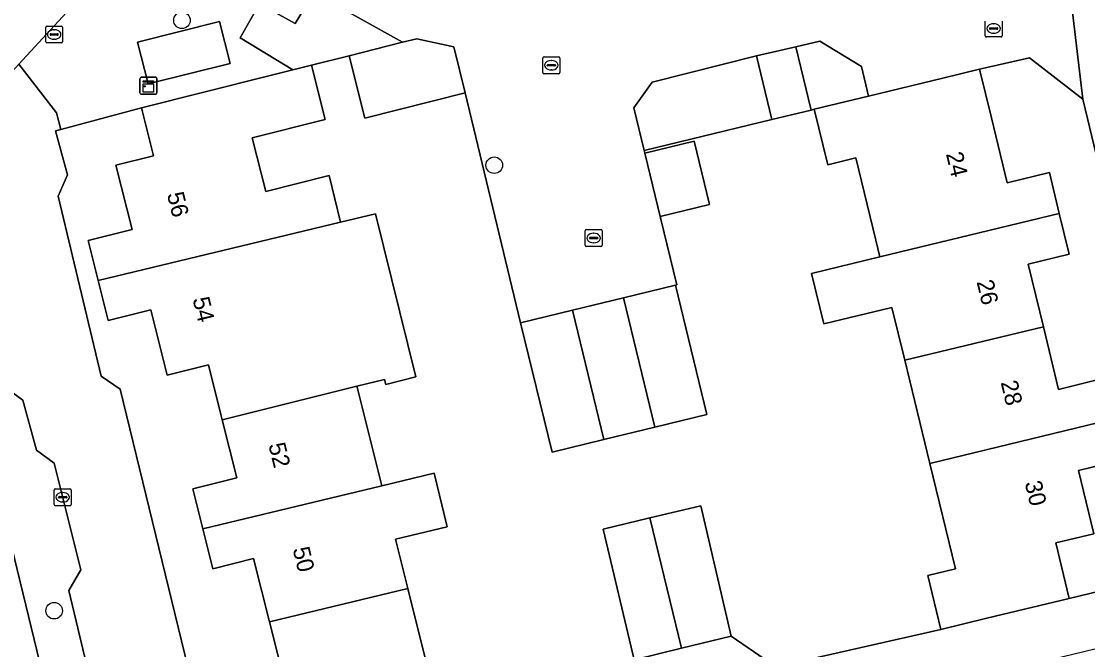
# Model space of a CAD drawing. Extents: x 158455 to 159797, y 387218 to 388672.
# Drawn here: x 159340 to 159403, y 388075 to 388112.1 of the extents above; entities that cross this region are included whole.
import ezdxf

# ---------------------------------------------------------------- set-up
doc = ezdxf.new("R2010")
doc.units = 0
for name, color, linetype in [('IMGEO_Berm_groen', 7, 'Continuous'), ('IMGEO_Boom', 7, 'Continuous'), ('IMGEO_Erf', 7, 'Continuous'), ('IMGEO_Groenvoorziening', 7, 'Continuous'), ('IMGEO_Kast', 7, 'Continuous'), ('IMGEO_Kolk', 7, 'Continuous'), ('IMGEO_Muur', 7, 'Continuous'), ('IMGEO_Pand', 7, 'Continuous'), ('IMGEO_Pand_nummerreeks', 7, 'Continuous'), ('IMGEO_Parkeervlak_open', 7, 'Continuous'), ('IMGEO_Rijbaan_lokaal_gesloten', 7, 'Continuous'), ('IMGEO_Rijbaan_lokaal_open', 7, 'Continuous'), ('IMGEO_Voetpad_open', 7, 'Continuous')]:
    doc.layers.add(name, color=color, linetype=linetype)

msp = doc.modelspace()

# ---------------------------------------------------------------- linework, layer by layer
at = {"layer": 'IMGEO_Berm_groen'}
for points in [[(159346.464, 388067.58), (159345.245, 388068.301), (159342.811, 388078.516), (159343.503, 388079.734), (159341.941, 388086.03), (159340.893, 388086.811), (159340.078, 388089.76), (159338.82, 388090.69), (159336.712, 388099.015), (159337.503, 388100.123), (159336.172, 388105.61), (159339.847, 388109.601), (159342.668, 388112.664), (159341.406, 388117.642), (159336.101, 388122.521)], [(159333.583, 388105.058), (159349.891, 388037.993), (159355.555, 388015.115), (159358.111, 388004.648), (159358.595, 388004.77), (159359.604, 388005.025), (159360.036, 388005.549), (159360.363, 388005.945), (159359.995, 388007.502), (159358.868, 388008.139), (159354.817, 388025.287), (159357.112, 388027.891), (159355.93, 388032.829), (159353.593, 388034.191), (159349.847, 388049.403), (159351.279, 388051.798), (159349.71, 388058.475), (159348.502, 388059.296), (159346.464, 388067.58)]]:
    msp.add_lwpolyline(points, dxfattribs=at)
at = {"layer": 'IMGEO_Boom'}
for centre in [(159349.483, 388112.197), (159367.929, 388103.639), (159341.933, 388077.318)]:
    msp.add_circle(centre, 0.489, dxfattribs=at)
at = {"layer": 'IMGEO_Erf'}
for points in [[(159376.202, 388074.425), (159374.357, 388082.134), (159377.124, 388082.796), (159380.128, 388083.515), (159381.919, 388075.821), (159384.572, 388073.998), (159394.313, 388076.211), (159393.541, 388079.394), (159395.17, 388079.789), (159393.659, 388086.021), (159392.181, 388092.114), (159391.423, 388095.238), (159387.389, 388094.263), (159386.667, 388097.249), (159390.699, 388098.224), (159390.461, 388099.206), (159389.283, 388104.065), (159387.629, 388103.663), (159386.833, 388106.942), (159386.642, 388106.896), (159384.331, 388106.336), (159376.786, 388104.506), (159376.825, 388104.345), (159379.73, 388105.051), (159380.639, 388101.314), (159377.734, 388100.608), (159378.715, 388096.57), (159378.627, 388096.549), (159380.486, 388088.903), (159377.418, 388088.157), (159374.407, 388087.425), (159371.347, 388086.681), (159369.488, 388094.327), (159366.219, 388107.907), (159360.282, 388106.415), (159359.354, 388110.11), (159357.142, 388109.555), (159357.952, 388106.336), (159353.635, 388105.251), (159354.428, 388102.094), (159358.176, 388103.035), (159358.842, 388100.269), (159360.906, 388100.766), (159363.306, 388091.139), (159361.52, 388090.69), (159361.445, 388090.987), (159359.818, 388090.58), (159359.893, 388090.282), (159361.294, 388084.705), (159364.381, 388085.448), (159365.145, 388082.274), (159362.09, 388081.539), (159362.82, 388078.632), (159364.388, 388072.388)], [(159355.59, 388072.926), (159354.651, 388076.665), (159353.711, 388080.405), (159351.313, 388079.802), (159350.72, 388082.16), (159350.127, 388084.521), (159352.722, 388085.173), (159351.863, 388088.592), (159351.785, 388088.903), (159351.046, 388091.843), (159348.607, 388091.23), (159347.637, 388095.093), (159345.124, 388094.462), (159344.53, 388096.825), (159343.936, 388099.19), (159346.534, 388099.843), (159345.582, 388103.631), (159347.798, 388104.188), (159347.084, 388107.029), (159342.334, 388105.749), (159342.017, 388105.664), (159342.725, 388103.063), (159342.174, 388101.815), (159344.717, 388091.172), (159345.835, 388090.411), (159352.336, 388063.736)]]:
    msp.add_lwpolyline(points, dxfattribs=at)
msp.add_lwpolyline([(159402.706, 388107.54), (159399.556, 388109.978), (159396.596, 388109.31), (159397.294, 388106.434), (159398.224, 388102.6), (159400.723, 388103.207), (159401.309, 388100.789), (159401.894, 388098.377), (159399.47, 388097.789), (159400.366, 388094.093), (159401.262, 388090.397), (159403.707, 388090.99), (159404.289, 388088.59), (159404.871, 388086.189), (159402.446, 388085.601), (159403.351, 388081.869), (159401.097, 388081.323), (159401.891, 388078.049), (159409.368, 388079.848)], close=True, dxfattribs=at)
at = {"layer": 'IMGEO_Groenvoorziening'}
for points in [[(159390.045, 388107.721), (159389.618, 388109.47), (159387.162, 388110.962), (159385.735, 388110.632), (159386.642, 388106.896), (159386.833, 388106.942)], [(159383.418, 388110.096), (159377.256, 388108.54), (159376.175, 388107.02), (159376.786, 388104.506), (159384.331, 388106.336)]]:
    msp.add_lwpolyline(points, close=True, dxfattribs=at)
at = {"layer": 'IMGEO_Kast'}
for p, q in [((159347.001, 388107.91), (159347.001, 388108.751)), ((159347.001, 388108.751), (159347.001, 388107.91)), ((159347.076, 388108.835), (159347.917, 388108.835)), ((159347.917, 388108.835), (159347.076, 388108.835)), ((159348.001, 388108.76), (159348.001, 388107.919)), ((159348.001, 388107.919), (159348.001, 388108.76)), ((159347.926, 388107.835), (159347.085, 388107.835)), ((159347.085, 388107.835), (159347.926, 388107.835))]:
    msp.add_line(p, q, dxfattribs=at)
for points in [[(159347.196, 388108.625), (159347.796, 388108.625), (159347.796, 388108.54), (159347.196, 388108.54), (159347.196, 388108.625)], [(159347.196, 388108.45), (159347.796, 388108.45), (159347.796, 388107.961), (159347.196, 388107.961), (159347.196, 388108.45)]]:
    msp.add_lwpolyline(points, dxfattribs=at)
msp.add_circle((159347.28, 388108.299), 0.0377, dxfattribs=at)
for centre, start, end in [((159347.079, 388108.757), 92.4484, 184.28452), ((159347.079, 388108.757), 92.4484, 184.28452), ((159347.923, 388108.757), 2.4484, 94.28452), ((159347.923, 388108.757), 2.4484, 94.28452), ((159347.079, 388107.913), 182.4484, 274.28452), ((159347.079, 388107.913), 182.4484, 274.28452), ((159347.923, 388107.913), 272.4484, 4.28452), ((159347.923, 388107.913), 272.4484, 4.28452)]:
    msp.add_arc(centre, 0.0779, start, end, dxfattribs=at)
at = {"layer": 'IMGEO_Kolk'}
for p, q in [((159341.51, 388111.862), (159342.362, 388111.862)), ((159396.928, 388111.287), (159396.928, 388112.139)), ((159397.416, 388111.993), (159397.441, 388111.993)), ((159397.929, 388112.139), (159397.929, 388111.287)), ((159341.435, 388110.936), (159341.435, 388111.788)), ((159341.694, 388111.356), (159341.694, 388111.368)), ((159342.132, 388111.319), (159341.734, 388111.319)), ((159341.737, 388111.405), (159342.135, 388111.405)), ((159341.923, 388111.642), (159341.948, 388111.642)), ((159342.178, 388111.368), (159342.178, 388111.356)), ((159342.436, 388111.788), (159342.436, 388110.936)), ((159397.855, 388111.213), (159397.003, 388111.213)), ((159397.187, 388111.707), (159397.187, 388111.719)), ((159397.625, 388111.67), (159397.227, 388111.67)), ((159397.23, 388111.756), (159397.628, 388111.756)), ((159397.439, 388111.433), (159397.414, 388111.433)), ((159397.671, 388111.719), (159397.671, 388111.707)), ((159342.362, 388110.862), (159341.51, 388110.862)), ((159341.946, 388111.082), (159341.921, 388111.082)), ((159370.803, 388109.118), (159370.803, 388109.97)), ((159370.878, 388110.044), (159371.73, 388110.044)), ((159371.804, 388109.97), (159371.804, 388109.118)), ((159371.062, 388109.538), (159371.062, 388109.55)), ((159371.5, 388109.501), (159371.102, 388109.501)), ((159371.105, 388109.587), (159371.503, 388109.587)), ((159371.291, 388109.824), (159371.316, 388109.824)), ((159371.546, 388109.55), (159371.546, 388109.538)), ((159371.73, 388109.044), (159370.878, 388109.044)), ((159371.314, 388109.264), (159371.289, 388109.264)), ((159373.303, 388098.909), (159373.303, 388099.761)), ((159373.378, 388099.835), (159374.23, 388099.835)), ((159373.562, 388099.329), (159373.562, 388099.341)), ((159374, 388099.292), (159373.602, 388099.292)), ((159373.605, 388099.378), (159374.003, 388099.378)), ((159373.791, 388099.615), (159373.816, 388099.615)), ((159374.046, 388099.341), (159374.046, 388099.329)), ((159374.304, 388099.761), (159374.304, 388098.909)), ((159374.23, 388098.835), (159373.378, 388098.835)), ((159373.814, 388099.055), (159373.789, 388099.055)), ((159341.939, 388083.596), (159341.939, 388084.448)), ((159342.014, 388084.522), (159342.866, 388084.522)), ((159342.427, 388084.302), (159342.452, 388084.302)), ((159342.94, 388084.448), (159342.94, 388083.596)), ((159342.866, 388083.522), (159342.014, 388083.522)), ((159342.198, 388084.016), (159342.198, 388084.028)), ((159342.636, 388083.979), (159342.238, 388083.979)), ((159342.241, 388084.065), (159342.639, 388084.065)), ((159342.45, 388083.742), (159342.425, 388083.742)), ((159342.682, 388084.028), (159342.682, 388084.016))]:
    msp.add_line(p, q, dxfattribs=at)
for points in [[(159341.51, 388111.862), (159342.362, 388111.862)], [(159396.928, 388111.287), (159396.928, 388112.139)], [(159397.929, 388112.139), (159397.929, 388111.287)], [(159341.435, 388110.936), (159341.435, 388111.788)], [(159342.436, 388111.788), (159342.436, 388110.936)], [(159397.855, 388111.213), (159397.003, 388111.213)], [(159342.362, 388110.862), (159341.51, 388110.862)], [(159370.803, 388109.118), (159370.803, 388109.97)], [(159370.878, 388110.044), (159371.73, 388110.044)], [(159371.804, 388109.97), (159371.804, 388109.118)], [(159371.73, 388109.044), (159370.878, 388109.044)], [(159373.303, 388098.909), (159373.303, 388099.761)], [(159373.378, 388099.835), (159374.23, 388099.835)], [(159374.304, 388099.761), (159374.304, 388098.909)], [(159374.23, 388098.835), (159373.378, 388098.835)], [(159341.939, 388083.596), (159341.939, 388084.448)], [(159342.014, 388084.522), (159342.866, 388084.522)], [(159342.94, 388084.448), (159342.94, 388083.596)], [(159342.866, 388083.522), (159342.014, 388083.522)]]:
    msp.add_lwpolyline(points, dxfattribs=at)
for centre, radius, start, end in [((159341.512, 388111.786), 0.0765, 91.55205, 178.44795), ((159341.512, 388111.786), 0.0765, 91.55205, 178.44795), ((159342.36, 388111.786), 0.0765, 1.55205, 88.44795), ((159342.36, 388111.786), 0.0765, 1.55205, 88.44795), ((159341.734, 388111.365), 0.0403, 85.87752, 175.75265), ((159341.731, 388111.355), 0.0366, 178.93798, 274.71019), ((159342.135, 388111.362), 0.043, 264.86636, 352.45326), ((159342.139, 388111.367), 0.0386, 1.73085, 96.63898), ((159397.005, 388111.289), 0.0765, 181.55205, 268.44795), ((159397.005, 388111.289), 0.0765, 181.55205, 268.44795), ((159397.227, 388111.716), 0.0403, 85.87752, 175.75265), ((159397.224, 388111.706), 0.0366, 178.93798, 274.71019), ((159397.628, 388111.713), 0.043, 264.86636, 352.45326), ((159397.632, 388111.718), 0.0386, 1.73085, 96.63898), ((159397.853, 388111.289), 0.0765, 271.55205, 358.44795), ((159397.853, 388111.289), 0.0765, 271.55205, 358.44795), ((159341.512, 388110.938), 0.0765, 181.55205, 268.44795), ((159341.512, 388110.938), 0.0765, 181.55205, 268.44795), ((159342.36, 388110.938), 0.0765, 271.55205, 358.44795), ((159342.36, 388110.938), 0.0765, 271.55205, 358.44795), ((159370.88, 388109.968), 0.0765, 91.55205, 178.44795), ((159370.88, 388109.968), 0.0765, 91.55205, 178.44795), ((159371.728, 388109.968), 0.0765, 1.55205, 88.44795), ((159371.728, 388109.968), 0.0765, 1.55205, 88.44795), ((159371.102, 388109.547), 0.0403, 85.87752, 175.75265), ((159371.099, 388109.537), 0.0366, 178.93798, 274.71019), ((159371.503, 388109.544), 0.043, 264.86636, 352.45326), ((159371.507, 388109.549), 0.0386, 1.73085, 96.63898), ((159370.88, 388109.12), 0.0765, 181.55205, 268.44795), ((159370.88, 388109.12), 0.0765, 181.55205, 268.44795), ((159371.728, 388109.12), 0.0765, 271.55205, 358.44795), ((159371.728, 388109.12), 0.0765, 271.55205, 358.44795), ((159373.38, 388099.759), 0.0765, 91.55205, 178.44795), ((159373.38, 388099.759), 0.0765, 91.55205, 178.44795), ((159373.602, 388099.338), 0.0403, 85.87752, 175.75265), ((159373.599, 388099.328), 0.0366, 178.93798, 274.71019), ((159374.003, 388099.335), 0.043, 264.86636, 352.45326), ((159374.007, 388099.34), 0.0386, 1.73085, 96.63898), ((159374.228, 388099.759), 0.0765, 1.55205, 88.44795), ((159374.228, 388099.759), 0.0765, 1.55205, 88.44795), ((159373.38, 388098.911), 0.0765, 181.55205, 268.44795), ((159373.38, 388098.911), 0.0765, 181.55205, 268.44795), ((159374.228, 388098.911), 0.0765, 271.55205, 358.44795), ((159374.228, 388098.911), 0.0765, 271.55205, 358.44795), ((159342.016, 388084.446), 0.0765, 91.55205, 178.44795), ((159342.016, 388084.446), 0.0765, 91.55205, 178.44795), ((159342.864, 388084.446), 0.0765, 1.55205, 88.44795), ((159342.864, 388084.446), 0.0765, 1.55205, 88.44795), ((159342.016, 388083.598), 0.0765, 181.55205, 268.44795), ((159342.016, 388083.598), 0.0765, 181.55205, 268.44795), ((159342.238, 388084.025), 0.0403, 85.87752, 175.75265), ((159342.235, 388084.015), 0.0366, 178.93798, 274.71019), ((159342.639, 388084.022), 0.043, 264.86636, 352.45326), ((159342.643, 388084.027), 0.0386, 1.73085, 96.63898), ((159342.864, 388083.598), 0.0765, 271.55205, 358.44795), ((159342.864, 388083.598), 0.0765, 271.55205, 358.44795)]:
    msp.add_arc(centre, radius, start, end, dxfattribs=at)
for centre, major_axis, ratio, start_param, end_param in [((159397.415, 388111.713), (-0.387, 0.002), 0.722429, 4.712389, 7.853982), ((159397.44, 388111.713), (-0.39, 0.002), 0.717154, 1.570796, 4.712389), ((159341.922, 388111.362), (-0.387, 0.002), 0.722429, 4.712389, 7.853982), ((159341.947, 388111.362), (-0.39, 0.002), 0.717154, 1.570796, 4.712389), ((159371.29, 388109.544), (-0.387, 0.002), 0.722429, 4.712389, 7.853982), ((159371.315, 388109.544), (-0.39, 0.002), 0.717154, 1.570796, 4.712389), ((159373.79, 388099.335), (-0.387, 0.002), 0.722429, 4.712389, 7.853982), ((159373.815, 388099.335), (-0.39, 0.002), 0.717154, 1.570796, 4.712389), ((159342.426, 388084.022), (-0.387, 0.002), 0.722429, 4.712389, 7.853982), ((159342.451, 388084.022), (-0.39, 0.002), 0.717154, 1.570796, 4.712389)]:
    msp.add_ellipse(centre, major_axis=major_axis, ratio=ratio, start_param=start_param, end_param=end_param, dxfattribs=at)
at = {"layer": 'IMGEO_Muur'}
for points in [[(159369.488, 388094.327), (159366.219, 388107.907)], [(159377.593, 388101.187), (159378.715, 388096.57), (159378.627, 388096.549)]]:
    msp.add_lwpolyline(points, dxfattribs=at)
at = {"layer": 'IMGEO_Pand'}
for points in [[(159366.219, 388107.907), (159365.537, 388110.623), (159363.35, 388111.114), (159362.515, 388110.904), (159359.354, 388110.11), (159360.282, 388106.415)], [(159358.842, 388100.269), (159358.176, 388103.035), (159354.428, 388102.094), (159353.635, 388105.251), (159357.952, 388106.336), (159357.142, 388109.555), (159356.037, 388109.277), (159354.539, 388108.901), (159347.084, 388107.029), (159347.798, 388104.188), (159345.582, 388103.631), (159346.534, 388099.843), (159343.936, 388099.19), (159344.53, 388096.825)], [(159401.309, 388100.789), (159400.723, 388103.207), (159398.224, 388102.6), (159397.294, 388106.434), (159396.596, 388109.31), (159394.436, 388108.786), (159390.045, 388107.721), (159386.833, 388106.942), (159387.629, 388103.663), (159389.283, 388104.065), (159390.461, 388099.206), (159390.699, 388098.224)], [(159379.73, 388105.051), (159376.825, 388104.345), (159377.593, 388101.187), (159377.734, 388100.608), (159380.639, 388101.314)], [(159360.906, 388100.766), (159358.842, 388100.269), (159344.53, 388096.825), (159345.124, 388094.462), (159347.637, 388095.093), (159348.607, 388091.23), (159351.046, 388091.843), (159351.785, 388088.903), (159351.863, 388088.592), (159359.818, 388090.58), (159361.445, 388090.987), (159361.52, 388090.69), (159363.306, 388091.139)], [(159401.309, 388100.789), (159390.699, 388098.224), (159386.667, 388097.249), (159387.389, 388094.263), (159391.423, 388095.238), (159392.181, 388092.114), (159400.366, 388094.093), (159399.47, 388097.789), (159401.894, 388098.377)], [(159375.564, 388095.804), (159377.418, 388088.157), (159380.486, 388088.903), (159378.627, 388096.549)], [(159372.553, 388095.072), (159374.407, 388087.425), (159377.418, 388088.157), (159375.564, 388095.804)], [(159372.553, 388095.072), (159369.488, 388094.327), (159371.347, 388086.681), (159374.407, 388087.425)], [(159404.289, 388088.59), (159403.707, 388090.99), (159401.262, 388090.397), (159400.366, 388094.093), (159392.181, 388092.114), (159393.659, 388086.021)], [(159359.893, 388090.282), (159359.818, 388090.58), (159351.863, 388088.592), (159352.722, 388085.173), (159350.127, 388084.521), (159350.72, 388082.16), (159361.294, 388084.705)], [(159404.289, 388088.59), (159393.659, 388086.021), (159395.17, 388079.789), (159393.541, 388079.394), (159394.313, 388076.211), (159397.032, 388076.871), (159401.891, 388078.049), (159401.097, 388081.323), (159403.351, 388081.869), (159402.446, 388085.601), (159404.871, 388086.189)], [(159354.651, 388076.665), (159362.82, 388078.632), (159362.09, 388081.539), (159365.145, 388082.274), (159364.381, 388085.448), (159361.294, 388084.705), (159350.72, 388082.16), (159351.313, 388079.802), (159353.711, 388080.405)], [(159377.124, 388082.796), (159378.989, 388075.106), (159381.919, 388075.821), (159380.128, 388083.515)], [(159377.124, 388082.796), (159374.357, 388082.134), (159376.202, 388074.425), (159378.989, 388075.106)], [(159354.651, 388076.665), (159355.59, 388072.926), (159353.159, 388072.315), (159353.782, 388069.835), (159364.388, 388072.388), (159362.82, 388078.632)]]:
    msp.add_lwpolyline(points, close=True, dxfattribs=at)
at = {"layer": 'IMGEO_Parkeervlak_open'}
for points in [[(159359.354, 388110.11), (159362.515, 388110.904), (159357.282, 388113.848), (159356.168, 388112.002), (159354.07, 388113.167), (159352.924, 388111.167), (159356.037, 388109.277), (159357.142, 388109.555)], [(159347.484, 388108.439), (159352.323, 388109.655), (159351.705, 388112.119), (159346.866, 388110.903)]]:
    msp.add_lwpolyline(points, close=True, dxfattribs=at)
at = {"layer": 'IMGEO_Rijbaan_lokaal_gesloten'}
msp.add_lwpolyline([(159331.487, 388103.193), (159345.728, 388044.797), (159355.666, 388004.082), (159358.111, 388004.648), (159355.555, 388015.115), (159349.891, 388037.993), (159333.583, 388105.058)], dxfattribs=at)
at = {"layer": 'IMGEO_Rijbaan_lokaal_open'}
for points in [[(159362.387, 388026.236), (159353.414, 388063.005), (159352.336, 388063.736), (159345.835, 388090.411), (159344.717, 388091.172), (159342.174, 388101.815), (159342.725, 388103.063), (159342.017, 388105.664), (159342.334, 388105.749), (159342.072, 388106.724), (159339.847, 388109.601)], [(159338.82, 388090.69), (159340.078, 388089.76), (159340.893, 388086.811), (159341.941, 388086.03), (159343.503, 388079.734), (159342.811, 388078.516), (159345.245, 388068.301), (159346.464, 388067.58), (159348.502, 388059.296), (159349.71, 388058.475), (159351.279, 388051.798), (159349.847, 388049.403), (159353.593, 388034.191)]]:
    msp.add_lwpolyline(points, dxfattribs=at)
at = {"layer": 'IMGEO_Voetpad_open'}
for points in [[(159422.012, 388117.782), (159402.036, 388113.167), (159402.706, 388107.54), (159409.368, 388079.848)], [(159342.668, 388112.664), (159339.847, 388109.601), (159342.072, 388106.724), (159342.334, 388105.749), (159347.084, 388107.029), (159354.539, 388108.901), (159356.037, 388109.277), (159352.924, 388111.167), (159354.07, 388113.167), (159356.168, 388112.002), (159357.282, 388113.848), (159362.515, 388110.904), (159363.35, 388111.114), (159365.537, 388110.623), (159366.219, 388107.907), (159369.488, 388094.327), (159372.553, 388095.072), (159375.564, 388095.804), (159378.627, 388096.549), (159378.715, 388096.57), (159377.734, 388100.608), (159377.593, 388101.187), (159376.825, 388104.345), (159376.786, 388104.506), (159376.175, 388107.02), (159377.256, 388108.54), (159383.418, 388110.096), (159385.735, 388110.632), (159387.162, 388110.962), (159389.618, 388109.47), (159390.045, 388107.721), (159394.436, 388108.786), (159396.596, 388109.31), (159399.556, 388109.978), (159402.706, 388107.54), (159402.036, 388113.167)]]:
    msp.add_lwpolyline(points, dxfattribs=at)
for points in [[(159352.323, 388109.655), (159347.484, 388108.439), (159346.866, 388110.903), (159351.705, 388112.119)], [(159385.735, 388110.632), (159383.418, 388110.096), (159384.331, 388106.336), (159386.642, 388106.896)], [(159392.754, 388072.479), (159395.175, 388073.067), (159397.97, 388073.746), (159402.828, 388074.926), (159410.13, 388076.683), (159409.368, 388079.848), (159401.891, 388078.049), (159397.032, 388076.871), (159394.313, 388076.211), (159384.572, 388073.998), (159381.919, 388075.821), (159378.989, 388075.106), (159376.202, 388074.425), (159378.119, 388065.987), (159381.015, 388066.749), (159383.867, 388067.5), (159385.244, 388070.655)]]:
    msp.add_lwpolyline(points, close=True, dxfattribs=at)

# ---------------------------------------------------------------- texts
at = {"layer": 'IMGEO_Pand_nummerreeks'}
for s, rotation, p in [('24', 283.46107, (159394.606, 388104.305)), ('56', 283.70856, (159348.591, 388101.931)), ('26', 283.46107, (159396.417, 388096.75)), ('54', 283.71067, (159350.103, 388095.731)), ('28', 283.46107, (159397.838, 388090.811)), ('52', 283.72786, (159354.583, 388087.124)), ('30', 283.46107, (159399.259, 388084.874)), ('50', 283.72505, (159356.015, 388080.967))]:
    msp.add_text(s, height=1, rotation=rotation, dxfattribs=at).set_placement(p)

doc.saveas('drawing.dxf')
